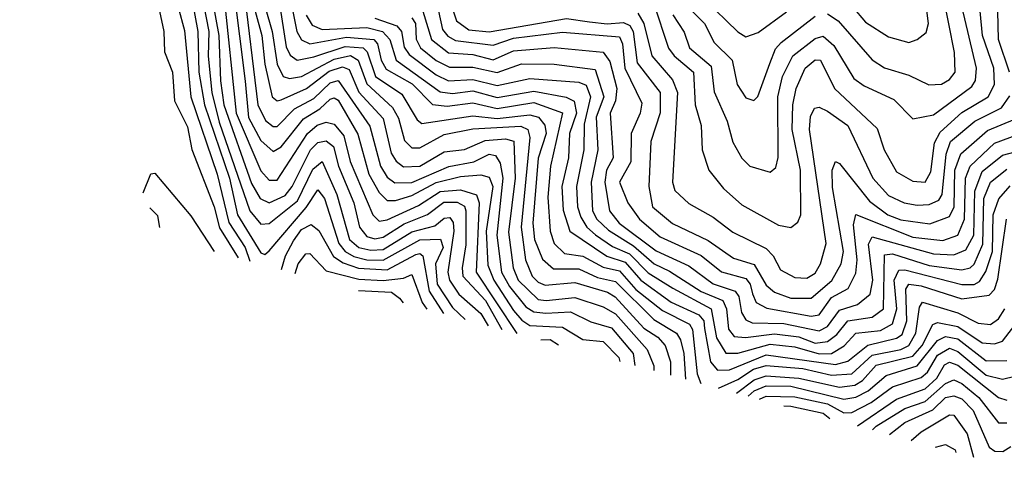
# Model space of a CAD drawing. Extents: x 1308313 to 1441400, y 959662 to 1036319.
# Tile 479 of 656: x 1388203 to 1390619, y 976880 to 977954. Entities that reach past the tile are written whole.
import ezdxf

# ---------------------------------------------------------------- set-up
doc = ezdxf.new("R2010")
doc.units = 0

msp = doc.modelspace()

# ---------------------------------------------------------------- linework, layer by layer
at = {"layer": '0CON10XD'}
for points in [[(1388345.5, 978474.8), (1388309.7, 978565), (1388272.7, 978625), (1388249.1, 978679.1), (1388203.2, 978745), (1388215, 978747.3), (1388235, 978734.1), (1388261.4, 978701.4), (1388332, 978645), (1388372.3, 978592.3), (1388405, 978543.5), (1388450.9, 978420.9), (1388505.2, 978365), (1388527.5, 978285), (1388555, 978218.5), (1388563.1, 978135), (1388586.6, 978056.6), (1388592.1, 977985), (1388607.8, 977927.8), (1388623.4, 977765), (1388687.7, 977575), (1388716.7, 977456.7), (1388756.6, 977395), (1388767.6, 977361.9)], [(1388445.4, 978219.7), (1388455, 978232.7), (1388470.3, 978230.3), (1388487.7, 978217.7), (1388517.6, 978155), (1388533.1, 978083.1), (1388553.6, 978035), (1388546.6, 977975), (1388557.2, 977925), (1388558.2, 977875), (1388578.4, 977825), (1388583.3, 977755), (1388615, 977690.9), (1388625.8, 977635.8), (1388680.6, 977495), (1388693.5, 977443.5), (1388739.4, 977369.6)], [(1388609.9, 978090.1), (1388640.6, 977925), (1388643.1, 977825), (1388656.8, 977745), (1388718.1, 977565), (1388738, 977475), (1388795, 977382.3), (1388805, 977378.2), (1388815, 977387.3), (1388906.4, 977493.6), (1388935, 977537), (1388951.5, 977515), (1388986.3, 977405), (1389002, 977385), (1389023.2, 977373.2), (1389055, 977364.8), (1389095, 977364.2), (1389185, 977413.6), (1389235.4, 977415.4), (1389242.2, 977395), (1389223.6, 977355), (1389227.5, 977305), (1389265, 977248.1), (1389296.3, 977218.6)], [(1389805.9, 977965.9), (1389833.5, 977923.5), (1389846.5, 977885), (1389899.7, 977839.7), (1389907.3, 977777.3), (1389939, 977705), (1389953.4, 977653.4), (1389975, 977614.6), (1389994.8, 977594.8), (1390045, 977580), (1390058.5, 977591.5), (1390064.4, 977615.6), (1390063.6, 977765), (1390074.8, 977814.8), (1390100.6, 977865), (1390155, 977907.6), (1390175, 977913.6), (1390200.9, 977890.9), (1390249.8, 977809.8), (1390275, 977791.7), (1390347.9, 977757.9), (1390395, 977710.6), (1390445, 977720.4), (1390539.7, 977790.3), (1390548.7, 977805), (1390550.6, 977835), (1390489.3, 978095)], [(1390631.9, 977825), (1390604.9, 977905.1), (1390603.3, 977975), (1390580.1, 978045), (1390586.4, 978075), (1390620.3, 978105)], [(1388636.1, 978085), (1388667, 977925), (1388665.5, 977864.5), (1388674.7, 977775), (1388692.6, 977702.6), (1388768.2, 977485), (1388795, 977452.6), (1388815, 977454), (1388885, 977509.7), (1388922.5, 977587.5), (1388945, 977606.2), (1388981.6, 977525), (1389012.8, 977415), (1389035, 977395.2), (1389065, 977388.2), (1389095, 977390.5), (1389165, 977433.5), (1389221.8, 977448.2), (1389245, 977467.1), (1389258.5, 977468.5), (1389266.7, 977456.7), (1389268.8, 977435), (1389253.4, 977335), (1389257.7, 977315), (1389280.7, 977280.7), (1389335, 977233.5), (1389352.5, 977203.3)], [(1388661, 978085), (1388692.1, 977915), (1388696, 977804), (1388704.5, 977745.5), (1388772.4, 977552.4), (1388792.9, 977515), (1388815, 977504.5), (1388855, 977523), (1388871.8, 977545), (1388916.9, 977635), (1388935, 977652.6), (1388955, 977656.9), (1388972.9, 977642.9), (1388985.6, 977595), (1389023.2, 977505), (1389036.6, 977445), (1389055, 977422), (1389075, 977416.7), (1389095, 977420.2), (1389146.6, 977453.4), (1389204.1, 977475.9), (1389243.9, 977506.1), (1389276.4, 977506.4), (1389295, 977496.8), (1389298, 977485), (1389298.2, 977401.8), (1389288.5, 977345), (1389290.5, 977325), (1389345.9, 977265), (1389385.9, 977194.3)], [(1388859.5, 978045), (1388883.1, 977925), (1388894.3, 977904.3), (1388915, 977895.1), (1389005, 977910.9), (1389072.1, 977905), (1389081.5, 977895), (1389089.8, 977855), (1389102.3, 977832.3), (1389166.4, 977796.4), (1389215.9, 977745.9), (1389252.2, 977742.2), (1389315, 977749.9), (1389375, 977736.2), (1389465, 977750.9), (1389535, 977725.6), (1389505.4, 977594.6), (1389498.8, 977518.8), (1389504.9, 977434.9), (1389514.3, 977405), (1389540.1, 977380.1), (1389585, 977373.8), (1389635, 977347), (1389675, 977337.9), (1389715, 977292.5), (1389780.5, 977240.5), (1389846.7, 977206.7), (1389853.8, 977193.8), (1389865.3, 977085.3), (1389874.4, 977061.8)], [(1388728.3, 978025), (1388756.5, 977803.5), (1388765, 977714.4), (1388795, 977658), (1388825, 977630.8), (1388845, 977641.7), (1388899.4, 977710.6), (1388939.3, 977735), (1388965, 977759.4), (1388975, 977762.3), (1388985, 977756.2), (1389033.1, 977673.1), (1389060.1, 977575), (1389085, 977529.7), (1389105, 977510.7), (1389125, 977510.4), (1389165, 977522.5), (1389225, 977554.3), (1389285, 977569.4), (1389335, 977573.2), (1389355, 977567.6), (1389364.5, 977544.5), (1389348.1, 977435), (1389351.9, 977351.9), (1389366.3, 977315), (1389415, 977240.8), (1389435, 977216.6), (1389455, 977204.2), (1389535, 977200.1), (1389585, 977169.7), (1389635, 977164.4), (1389673.5, 977125), (1389676.1, 977115.6)], [(1388752.3, 978035), (1388787.8, 977745), (1388806.3, 977706.3), (1388825, 977691.8), (1388835, 977691.7), (1388877.8, 977735), (1388925, 977760.8), (1388965, 977799.4), (1388985, 977804.7), (1389062.7, 977692.7), (1389088.4, 977595), (1389105, 977568), (1389123.9, 977553.9), (1389165, 977554.3), (1389256.3, 977593.7), (1389317.5, 977605), (1389355, 977624.1), (1389370.7, 977620.7), (1389382, 977602), (1389388.8, 977565), (1389374, 977425), (1389385.5, 977335), (1389405, 977299.4), (1389445, 977249.5), (1389465, 977237.5), (1389494.3, 977234.3), (1389555, 977237.6), (1389605, 977213), (1389655, 977197.8), (1389708.4, 977135), (1389712.5, 977105.7)], [(1388833.8, 978035), (1388857.2, 977887.2), (1388867.1, 977867.1), (1388884.4, 977854.4), (1388925, 977863), (1389002.1, 977887.9), (1389045.7, 977885), (1389056, 977875), (1389076.2, 977815), (1389140.9, 977770.9), (1389178.2, 977708.2), (1389189.6, 977699.6), (1389315, 977718), (1389375, 977711.8), (1389455, 977720.7), (1389476.6, 977715), (1389491.5, 977695), (1389494.9, 977675), (1389475.5, 977614.5), (1389462.5, 977455), (1389466.3, 977415), (1389486.4, 977366.4), (1389513.1, 977343.1), (1389575, 977342.9), (1389621.2, 977321.2), (1389665, 977312.1), (1389758.9, 977218.9), (1389814.8, 977184.8), (1389825, 977168.6), (1389832.5, 977135), (1389836.7, 977072.1)], [(1390215, 978023.9), (1390278.2, 977948.2), (1390335, 977911.6), (1390385, 977898.4), (1390405, 977905.3), (1390427.3, 977922.7), (1390433.5, 977945), (1390426.3, 977995)], [(1388704, 978015), (1388734, 977725), (1388795, 977583), (1388815, 977560.5), (1388835, 977560.2), (1388909.2, 977675), (1388933.5, 977695), (1388955, 977702.3), (1388975, 977697.9), (1388998.7, 977668.7), (1389013.8, 977606.2), (1389070.1, 977475), (1389085, 977460.1), (1389105, 977463), (1389181.5, 977498.5), (1389235, 977532.1), (1389285, 977536.4), (1389324, 977524), (1389330.3, 977505), (1389323, 977335), (1389422.9, 977184.3)], [(1389260, 977995), (1389275, 977951.1), (1389305, 977929.4), (1389355, 977924.4), (1389545, 977956.9), (1389601.3, 977948.7), (1389645, 977943.4), (1389685, 977947.1), (1389699.9, 977939.9), (1389708.4, 977925), (1389718.4, 977848.4), (1389775.1, 977775), (1389774.9, 977725.1), (1389751.5, 977655), (1389747.2, 977545), (1389756.1, 977495), (1389805, 977453.6), (1389892.7, 977412.7), (1389955, 977368.8), (1390005, 977353.1), (1390035, 977303.1), (1390055, 977285.6), (1390095, 977270.9), (1390145, 977271.1), (1390195.6, 977314.4), (1390218.9, 977355), (1390224.9, 977385.1), (1390197.9, 977542.1), (1390196.7, 977585), (1390205, 977605.9), (1390215, 977601.1), (1390288.5, 977508.5), (1390333.4, 977475), (1390365, 977463.1), (1390436.6, 977453.4), (1390485, 977471.4), (1390496, 977495), (1390497.6, 977585), (1390512.2, 977625), (1390577.5, 977682.5), (1390645, 977709.9)], [(1389758.2, 977995), (1389795, 977883.9), (1389808.8, 977865), (1389856.5, 977825), (1389861, 977745), (1389875.2, 977694.8), (1389877.9, 977635), (1389894.2, 977585), (1389930.2, 977540.2), (1389975, 977500.2), (1390065, 977449.6), (1390095.7, 977444.3), (1390112.4, 977457.6), (1390119.8, 977475), (1390119, 977585), (1390098.4, 977685), (1390100.3, 977745), (1390108.5, 977785), (1390130.4, 977835), (1390155, 977855.2), (1390167.8, 977855), (1390202.7, 977785), (1390307.1, 977687.2), (1390324.1, 977635), (1390355, 977580.8), (1390395, 977557.5), (1390425.3, 977555), (1390439, 977581), (1390447.8, 977652.2), (1390461.9, 977678.1), (1390515, 977726), (1390579.2, 977765), (1390595.1, 977795), (1390593.3, 977835), (1390565.3, 977915), (1390560, 977975)], [(1389883.1, 978005), (1389965, 977924), (1389985, 977912.1), (1390015, 977922.3), (1390085, 977973.3)], [(1390185, 977968.2), (1390211.5, 977951.5), (1390295, 977855.2), (1390325, 977835.6), (1390385, 977817.8), (1390433.9, 977793.9), (1390465, 977796), (1390485, 977807), (1390498.2, 977825), (1390496.8, 977873.2), (1390468.9, 978015)], [(1388780.7, 977975), (1388797.5, 977915), (1388804.5, 977844.5), (1388822.4, 977765), (1388835, 977755.2), (1388845, 977757), (1388907.3, 977785), (1388962.7, 977827.3), (1388995, 977838.2), (1389011.5, 977831.5), (1389035, 977776.1), (1389095, 977711.7), (1389115, 977626.8), (1389126.7, 977606.7), (1389145, 977593.3), (1389185, 977594.5), (1389245, 977629.6), (1389295, 977635.5), (1389345, 977657.8), (1389395, 977661.3), (1389416, 977656), (1389419.2, 977565), (1389402.4, 977432.4), (1389413.8, 977345), (1389426.6, 977315), (1389475, 977267.9), (1389495, 977264.8), (1389565, 977272.7), (1389635, 977249.7), (1389665, 977232.4), (1389742.5, 977145), (1389758.9, 977105), (1389758.9, 977093.2)], [(1388805.6, 977985), (1388823.1, 977925), (1388835.2, 977845.2), (1388850, 977815), (1388865, 977809.4), (1388895, 977814.9), (1388975, 977856.8), (1389015, 977866.2), (1389034, 977855), (1389055, 977796.7), (1389118.3, 977738.3), (1389132.3, 977712.3), (1389147.7, 977657.7), (1389165, 977639.9), (1389185, 977639.4), (1389245, 977672.2), (1389315, 977686), (1389432.7, 977692.7), (1389450, 977685), (1389454.9, 977665), (1389433.5, 977445), (1389444.5, 977365), (1389461, 977325), (1389475, 977310.1), (1389492.8, 977302.8), (1389565, 977309.6), (1389645.5, 977285.5), (1389664.5, 977274.5), (1389735, 977197.6), (1389769.3, 977175), (1389786.9, 977155), (1389800.3, 977115), (1389799.9, 977082)], [(1389192.7, 977975), (1389213.9, 977905), (1389255, 977872.5), (1389315, 977868.4), (1389365, 977855.4), (1389415, 977877.2), (1389515, 977885.6), (1389635, 977874.6), (1389651, 977851), (1389668, 977785), (1389664.9, 977755), (1389652.1, 977725), (1389659.1, 977615), (1389643.3, 977585), (1389639, 977555), (1389650.3, 977485), (1389673.8, 977455), (1389765, 977386.6), (1389845, 977349.8), (1389905, 977305.8), (1389958.4, 977288.4), (1389967.6, 977275), (1389974.7, 977235.3), (1389985, 977217.6), (1390000.6, 977210.6), (1390078.5, 977208.5), (1390165, 977190.7), (1390185, 977201.4), (1390215, 977241.8), (1390259.1, 977255), (1390289.7, 977280.3), (1390296.2, 977315), (1390286.3, 977403.7), (1390295, 977420.9), (1390445, 977379.5), (1390495, 977377.5), (1390525, 977389.5), (1390544.4, 977425.6), (1390546.5, 977533.5), (1390565, 977581.4), (1390615, 977622), (1390689.1, 977640.9)], [(1389230.9, 977975), (1389240.3, 977930.3), (1389253.5, 977913.5), (1389272.8, 977902.8), (1389365, 977891.3), (1389415, 977908.4), (1389535, 977923.1), (1389675, 977911.9), (1389682.1, 977895), (1389687.9, 977835), (1389729.4, 977749.4), (1389725.5, 977725), (1389703.7, 977675), (1389702.4, 977605), (1389675.2, 977555), (1389695.4, 977505), (1389723.8, 977465), (1389775, 977420.9), (1389875, 977375.3), (1389925, 977335.6), (1389985, 977319.2), (1389995.4, 977305.4), (1390001.5, 977281.5), (1390009.9, 977259.9), (1390036.4, 977246.4), (1390145, 977226.7), (1390165, 977230.2), (1390195, 977272.3), (1390235.8, 977294.2), (1390255, 977332.5), (1390258.5, 977365), (1390248.9, 977451.1), (1390255, 977476.4), (1390395, 977420.7), (1390468, 977412), (1390505, 977425.2), (1390521.6, 977465), (1390524.2, 977565), (1390535.3, 977595), (1390595, 977650.9), (1390685.6, 977685)], [(1389720.3, 977970.3), (1389734.9, 977945), (1389754.4, 977865), (1389805, 977806.3), (1389817.6, 977775), (1389805.2, 977555.2), (1389810.4, 977535), (1389845, 977503.4), (1389905, 977469.8), (1389953.1, 977433.1), (1390035, 977392.3), (1390052.1, 977375), (1390070.2, 977340.2), (1390105, 977321.6), (1390135, 977320), (1390155, 977332.2), (1390168, 977355), (1390181.8, 977405), (1390141.1, 977685), (1390143.4, 977716.6), (1390153.3, 977736.7), (1390165, 977739.5), (1390185, 977729.8), (1390235, 977694.8), (1390296.9, 977565), (1390335, 977522.3), (1390373.1, 977505), (1390405, 977498.8), (1390435, 977500.7), (1390458.4, 977511.6), (1390466.7, 977525), (1390476.3, 977623.7), (1390486.8, 977655), (1390546.7, 977705), (1390612.3, 977737.7), (1390632.8, 977767.2)], [(1389843.6, 977985), (1389883.8, 977945), (1389907.6, 977897.6), (1389951.6, 977855), (1389963.7, 977795), (1389985, 977762), (1390004.6, 977755.4), (1390014.2, 977765.8), (1390043.5, 977846.5), (1390057.5, 977882.5), (1390071.8, 977898.2), (1390155, 977962.5)], [(1388906.3, 977965), (1388920.7, 977940.7), (1388945, 977930.1), (1389055, 977935.2), (1389093.5, 977925), (1389111.2, 977905), (1389127.1, 977855), (1389235, 977777.3), (1389265, 977772.8), (1389315, 977779.6), (1389375, 977762.8), (1389465, 977778.9), (1389543.7, 977763.7), (1389563.8, 977753.8), (1389569.2, 977725), (1389551.9, 977675), (1389549.7, 977615), (1389533.8, 977545), (1389537, 977487), (1389553, 977435), (1389644, 977374), (1389688.8, 977358.8), (1389727.4, 977315), (1389801.4, 977261.4), (1389869.9, 977229.9), (1389881.5, 977215), (1389883.3, 977196.7), (1389898.5, 977115), (1389915, 977094.5), (1389945.1, 977094.9), (1390035, 977131.8), (1390205, 977108.5), (1390235, 977116.3), (1390284.1, 977155.9), (1390355, 977172.5), (1390368.5, 977181.5), (1390379.8, 977215), (1390377.4, 977292.6), (1390384.9, 977305.1), (1390415, 977301.3), (1390515, 977268.9), (1390581.9, 977278.1), (1390595, 977292.1), (1390602.9, 977317.1), (1390624.5, 977465)], [(1389075, 977957.8), (1389128.8, 977938.8), (1389140.2, 977925), (1389146.4, 977886.4), (1389158.6, 977868.6), (1389225, 977818.7), (1389255, 977804.3), (1389315, 977807.5), (1389375, 977792.7), (1389455, 977809.7), (1389575, 977800.4), (1389593.5, 977793.5), (1389603.9, 977765), (1389587.9, 977697.9), (1389587.4, 977635), (1389569.5, 977545), (1389572.1, 977495), (1389579.8, 977469.8), (1389595.1, 977445), (1389616.2, 977426.2), (1389657.6, 977397.6), (1389699.5, 977379.5), (1389745, 977333.1), (1389805.8, 977295), (1389900, 977245), (1389913.3, 977173.3), (1389936.1, 977136.1), (1389965, 977135.9), (1390045, 977158.2), (1390105, 977151.2), (1390165, 977134), (1390195, 977135.3), (1390226, 977154), (1390255, 977185.1), (1390315, 977191.8), (1390345, 977207.6), (1390355.7, 977245), (1390349.2, 977315), (1390360.6, 977339.4), (1390375, 977340.4), (1390515, 977304.6), (1390545, 977304.4), (1390558.6, 977311.4), (1390573.8, 977336.2), (1390590.3, 977385), (1390592.2, 977475), (1390605.7, 977514.3), (1390633.4, 977546.6)], [(1389165, 977958.9), (1389174, 977945), (1389176.2, 977906.2), (1389186.9, 977885), (1389225, 977853.9), (1389257.5, 977837.5), (1389315, 977837.3), (1389375, 977824.8), (1389434.6, 977845.4), (1389515, 977844.9), (1389615, 977831.9), (1389636.3, 977765), (1389617.5, 977715), (1389621.8, 977635), (1389605.6, 977555), (1389608.8, 977485), (1389619.4, 977465), (1389647.8, 977437.8), (1389709.5, 977399.5), (1389760.1, 977355), (1389797.3, 977337.3), (1389875, 977287), (1389928.4, 977265), (1389937.9, 977245), (1389942.2, 977195), (1389956.7, 977176.7), (1389984, 977174), (1390055, 977183.5), (1390115, 977176.1), (1390155, 977160.6), (1390185, 977164.4), (1390208.2, 977181.8), (1390235, 977214.9), (1390295, 977224.4), (1390322.9, 977245), (1390325, 977377.2), (1390345, 977379.3), (1390435, 977350.6), (1390515, 977340.2), (1390535, 977344.9), (1390545, 977354.2), (1390566.7, 977403.3), (1390568.7, 977515), (1390585.4, 977555), (1390625, 977587.6)], [(1388506, 977529.6), (1388525, 977575.8), (1388535, 977577.5), (1388623.1, 977473.1), (1388680.7, 977385.5)], [(1388546.8, 977443.9), (1388542.5, 977472.5), (1388522.6, 977492.4)], [(1388845.2, 977340.9), (1388855.8, 977375), (1388875, 977411.8), (1388895, 977439.2), (1388918.5, 977451.5), (1388937.2, 977437.2), (1388973.3, 977373.3), (1388997.3, 977357.3), (1389034.6, 977344.6), (1389105, 977340.5), (1389175, 977378), (1389185, 977380.4), (1389192.7, 977375), (1389208.3, 977288.3), (1389243.2, 977233)], [(1388878.9, 977331.7), (1388886.1, 977355), (1388905, 977380), (1388915, 977380.6), (1388955, 977337.7), (1389035, 977317.8), (1389095, 977314.1), (1389145, 977320.2), (1389165, 977328.7), (1389190.5, 977260.5), (1389202.1, 977244.1)], [(1389034.8, 977289.5), (1389115.2, 977285.2), (1389135, 977270.9), (1389144.5, 977259.7)], [(1389917.7, 977050.1), (1389965, 977071.3), (1390003.7, 977096.3), (1390035, 977105.3), (1390125, 977098.2), (1390195, 977082.3), (1390245, 977084.9), (1390295, 977131.3), (1390365.1, 977144.9), (1390385, 977155), (1390402, 977185), (1390411.2, 977248.8), (1390418.7, 977261.3), (1390504.8, 977234.8), (1390555, 977209.2), (1390585, 977206.1), (1390605, 977220.4), (1390620.3, 977245)], [(1389962.1, 977038.1), (1390005, 977070.7), (1390035, 977080.6), (1390114.6, 977074.6), (1390215, 977052.5), (1390252.4, 977057.6), (1390270.9, 977069.1), (1390305, 977106.2), (1390395, 977128.6), (1390417.4, 977155), (1390443.9, 977206.1), (1390455, 977210.9), (1390505, 977201), (1390565, 977161.2), (1390595, 977158.8), (1390614.4, 977165.6), (1390653.3, 977215)], [(1389990.6, 977030.3), (1390005, 977043.2), (1390035, 977056), (1390095, 977054.6), (1390225, 977023.4), (1390255, 977027.8), (1390285, 977043.5), (1390329, 977081), (1390405, 977105), (1390455, 977166.7), (1390475, 977176.8), (1390505, 977170.9), (1390575, 977117.3), (1390625, 977117.7)], [(1389481.8, 977168.3), (1389505, 977169.6), (1389525, 977156.6)], [(1390018.6, 977022.7), (1390035, 977030.1), (1390105, 977029.1), (1390185, 977011.9), (1390225, 976989.8), (1390245, 976990.1), (1390292.1, 977015), (1390345, 977053.1), (1390415, 977076.5), (1390430.4, 977089.6), (1390455, 977130.8), (1390485, 977148.1), (1390505, 977140.3), (1390575, 977082), (1390615, 977072), (1390645, 977079.9)], [(1390259.3, 976957.5), (1390355, 977023.3), (1390425, 977048.5), (1390453.8, 977075), (1390472.6, 977107.3), (1390485, 977113.8), (1390505, 977106.2), (1390605, 977027), (1390625, 977020.9)], [(1390296.1, 976947.5), (1390305, 976956.5), (1390375, 977000.1), (1390425, 977017.3), (1390475, 977061.7), (1390495, 977070.5), (1390515, 977061.6), (1390557, 977027), (1390605, 976965.2), (1390625, 976964.9)], [(1390337.1, 976936.4), (1390375, 976965.5), (1390443.4, 976996.6), (1390475, 977027), (1390495, 977031.4), (1390515, 977023.5), (1390542.9, 976995), (1390582, 976905), (1390595.9, 976895.9), (1390615.3, 976895), (1390635, 976907.1)], [(1390078.1, 977006.6), (1390095, 977006), (1390175, 976989), (1390191, 976976)], [(1390390.6, 976921.9), (1390415, 976942.9), (1390485, 976984.4), (1390495, 976984.2), (1390527.9, 976937.9), (1390543.3, 976880.5)], [(1390450.6, 976905.6), (1390475, 976911.6), (1390498.5, 976898.5), (1390500.5, 976892.1)]]:
    msp.add_lwpolyline(points, dxfattribs=at)

doc.saveas('drawing.dxf')
